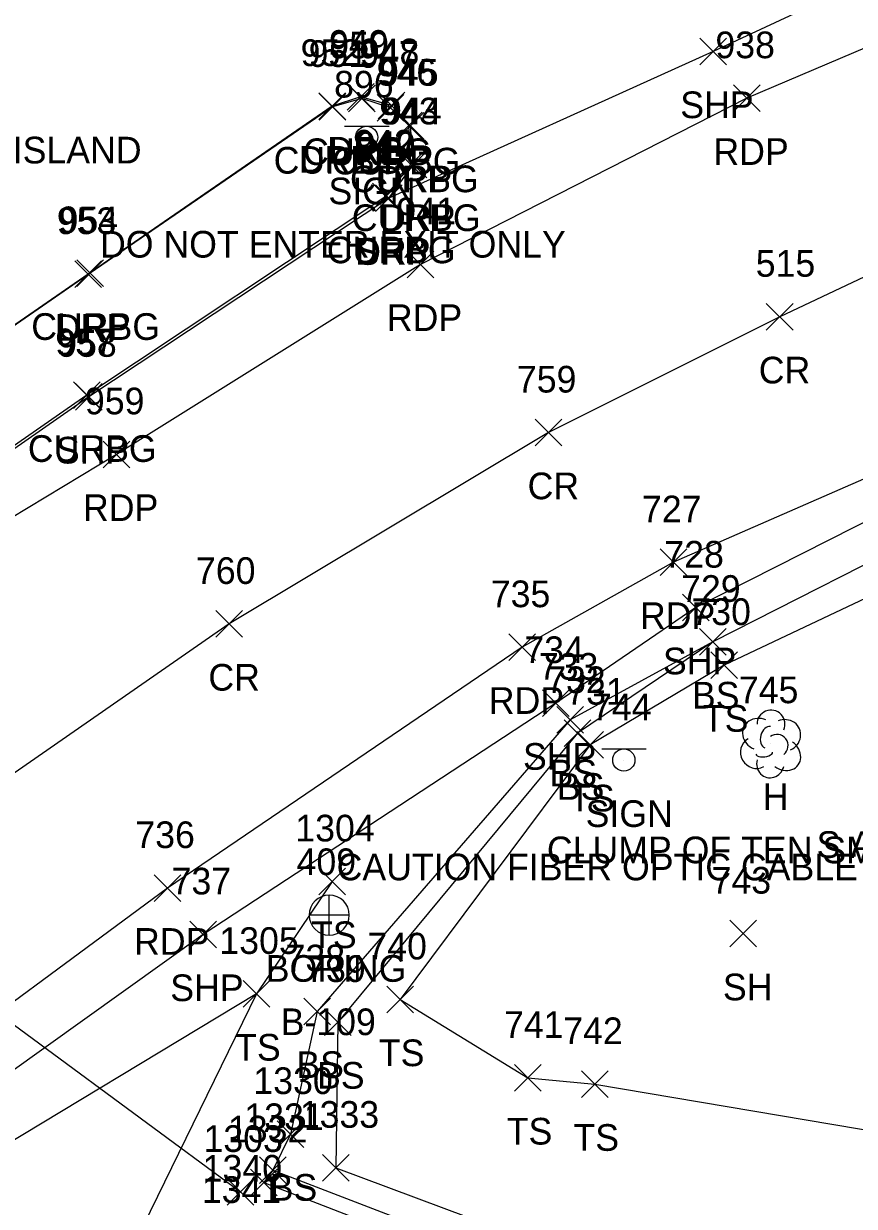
# Model space of a CAD drawing. Extents: x 1678863 to 1683592, y 407783 to 418211.
# Drawn here: x 1681447 to 1681509.2, y 417654.1 to 417742.8 of the extents above; entities that cross this region are included whole.
import ezdxf

# ---------------------------------------------------------------- set-up
doc = ezdxf.new("R2010")
doc.units = 0
for name, color, linetype in [('D_I', 7, 'Continuous'), ('D_TIC', 7, 'Continuous'), ('DCP', 7, 'Continuous'), ('G_A', 7, 'Continuous'), ('G_C', 7, 'Continuous'), ('G_I', 7, 'Continuous'), ('GA_P', 7, 'Continuous'), ('L_A', 7, 'Continuous'), ('L_C', 7, 'Continuous'), ('L_I', 7, 'Continuous'), ('L_TIC', 7, 'Continuous'), ('LAWE', 7, 'Continuous'), ('LELB', 7, 'Continuous'), ('LTD', 7, 'Continuous'), ('P_A', 7, 'Continuous'), ('P_I', 7, 'Continuous'), ('P_TIC', 7, 'Continuous'), ('PET', 7, 'Continuous'), ('PRC', 7, 'Continuous'), ('PSP', 7, 'Continuous'), ('R_A', 7, 'Continuous'), ('R_I', 7, 'Continuous'), ('R_TIC', 7, 'Continuous'), ('RC', 7, 'Continuous'), ('RDP', 7, 'Continuous'), ('S_A', 7, 'Continuous'), ('S_C', 7, 'Continuous'), ('S_I', 7, 'Continuous'), ('SSGN', 7, 'Continuous')]:
    doc.layers.add(name, color=color, linetype=linetype)

msp = doc.modelspace()

# ---------------------------------------------------------------- linework, layer by layer
at = {"layer": 'D_TIC'}
for points in [[(1681462.208, 417654.191), (1681464.208, 417656.191)], [(1681464.208, 417654.191), (1681462.208, 417656.191)]]:
    msp.add_lwpolyline(points, dxfattribs=at)
at = {"layer": 'DCP'}
msp.add_lwpolyline([(1681410.537, 417694.048), (1681463.208, 417655.191)], dxfattribs=at)
at = {"layer": 'GA_P'}
for p, q in [((1681469.862, 417675.949), (1681469.862, 417677.449)), ((1681469.862, 417675.949), (1681468.362, 417675.949)), ((1681471.362, 417675.949), (1681469.862, 417675.949)), ((1681469.862, 417674.449), (1681469.862, 417675.949))]:
    msp.add_line(p, q, dxfattribs=at)
for start, end in [(90, 180), (0, 90), (180, 270), (270, 0)]:
    msp.add_arc((1681469.862, 417675.949), 1.5, start, end, dxfattribs=at)
at = {"layer": 'L_TIC'}
for points in [[(1681497.612, 417695.436), (1681499.612, 417697.436)], [(1681499.612, 417695.436), (1681497.612, 417697.436)], [(1681497.612, 417695.436), (1681499.612, 417697.436)], [(1681499.612, 417695.436), (1681497.612, 417697.436)], [(1681498.463, 417693.698), (1681500.463, 417695.698)], [(1681500.463, 417693.698), (1681498.463, 417695.698)], [(1681486.934, 417689.599), (1681488.934, 417691.599)], [(1681488.934, 417689.599), (1681486.934, 417691.599)], [(1681487.485, 417688.592), (1681489.485, 417690.592)], [(1681489.485, 417688.592), (1681487.485, 417690.592)], [(1681488.432, 417687.721), (1681490.432, 417689.721)], [(1681490.432, 417687.721), (1681488.432, 417689.721)], [(1681469.09, 417677.472), (1681471.09, 417679.472)], [(1681471.09, 417677.472), (1681469.09, 417679.472)], [(1681499.888, 417673.56), (1681501.888, 417675.56)], [(1681501.888, 417673.56), (1681499.888, 417675.56)], [(1681463.397, 417669.039), (1681465.397, 417671.039)], [(1681465.397, 417669.039), (1681463.397, 417671.039)], [(1681463.397, 417669.039), (1681465.397, 417671.039)], [(1681465.397, 417669.039), (1681463.397, 417671.039)], [(1681474.17, 417668.623), (1681476.17, 417670.623)], [(1681476.17, 417668.623), (1681474.17, 417670.623)], [(1681467.953, 417667.732), (1681469.953, 417669.732)], [(1681469.953, 417667.732), (1681467.953, 417669.732)], [(1681469.503, 417666.933), (1681471.503, 417668.933)], [(1681471.503, 417666.933), (1681469.503, 417668.933)], [(1681483.759, 417662.746), (1681485.759, 417664.746)], [(1681485.759, 417662.746), (1681483.759, 417664.746)], [(1681488.763, 417662.275), (1681490.763, 417664.275)], [(1681490.763, 417662.275), (1681488.763, 417664.275)], [(1681465.954, 417658.533), (1681467.954, 417660.533)], [(1681467.954, 417658.533), (1681465.954, 417660.533)], [(1681464.623, 417655.828), (1681466.623, 417657.828)], [(1681466.623, 417655.828), (1681464.623, 417657.828)], [(1681464.623, 417655.828), (1681466.623, 417657.828)], [(1681466.623, 417655.828), (1681464.623, 417657.828)], [(1681469.344, 417656.004), (1681471.344, 417658.004)], [(1681471.344, 417656.004), (1681469.344, 417658.004)], [(1681463.959, 417654.904), (1681465.959, 417656.904)], [(1681465.959, 417654.904), (1681463.959, 417656.904)]]:
    msp.add_lwpolyline(points, dxfattribs=at)
at = {"layer": 'LAWE'}
msp.add_lwpolyline([(1681465.623, 417656.828), (1681522.565, 417634.934)], dxfattribs=at)
at = {"layer": 'LELB'}
for points in [[(1681796.833, 417719.616), (1681771.96, 417731.491), (1681738.506, 417735.403), (1681716.37, 417737.968), (1681689.688, 417738.096), (1681670.925, 417739.447), (1681641.281, 417738.268), (1681615.336, 417736.302), (1681587.601, 417729.487), (1681573.062, 417726.31), (1681546.229, 417716.694), (1681516.146, 417705.346), (1681498.612, 417696.436), (1681487.934, 417690.599), (1681468.953, 417668.732), (1681466.954, 417659.533), (1681465.623, 417656.828), (1681464.959, 417655.904), (1681522.098, 417633.749)], [(1681793.715, 417712.136), (1681770.201, 417723.236), (1681737.551, 417730.97), (1681716.307, 417734.368), (1681689.423, 417734.592), (1681671.356, 417734.92), (1681639.708, 417734.56), (1681615.595, 417730.025), (1681591.769, 417723.266), (1681573.975, 417724.484), (1681546.279, 417714.433), (1681517.5, 417703.223), (1681499.463, 417694.698), (1681489.432, 417688.721), (1681475.17, 417669.623), (1681484.759, 417663.746), (1681489.763, 417663.275), (1681519.549, 417658.248)], [(1681498.612, 417696.436), (1681488.485, 417689.592), (1681470.503, 417667.933), (1681470.344, 417657.004), (1681526.434, 417636.049)], [(1681470.09, 417678.472), (1681464.397, 417670.039), (1681442.503, 417656.839), (1681418.801, 417638.282), (1681396.246, 417609.841), (1681377.639, 417585.675), (1681362.846, 417559.022), (1681354.87, 417537.534), (1681350.306, 417518.503), (1681333.785, 417479.581), (1681327.155, 417445.093), (1681330.299, 417432.34), (1681342.899, 417438.303)], [(1681464.397, 417670.039), (1681453.253, 417647.234), (1681427.403, 417629.896), (1681402.014, 417605.305), (1681382.273, 417582.489), (1681366.307, 417557.237), (1681358.18, 417536.204), (1681350.306, 417518.503)]]:
    msp.add_lwpolyline(points, dxfattribs=at)
at = {"layer": 'LTD'}
msp.add_line((1681502.934, 417688.837), (1681502.934, 417688.837), dxfattribs=at)
msp.add_line((1681502.934, 417688.837), (1681502.934, 417688.837), dxfattribs=at)
msp.add_arc((1681502.981, 417690.271), 1.047, 335.52715, 180.95627, dxfattribs=at)
for centre, major_axis, ratio, start_param, end_param in [((1681502.142, 417689.503), (1.21, -0.512), 0.895232, 1.570796, 4.712389), ((1681503.975, 417689.42), (-1.141, -0.483), 0.949671, 1.570796, 4.712389), ((1681502.725, 417689.295), (-0.208, -0.792), 0.645439, 3.141593, 6.283185), ((1681503.434, 417688.67), (-0.5, 0.667), 0.989748, 3.141593, 6.283185), ((1681501.851, 417688.128), (0.584, -1.042), 0.959034, 3.141593, 6.283185), ((1681503.934, 417688.004), (-1.09, 0.792), 0.841452, 1.570796, 4.712389), ((1681502.934, 417687.337), (0.265, 1.061), 0.942809, 1.570796, 4.712389), ((1681502.476, 417688.087), (-0.625, -0.083), 0.423636, 0, 3.141593)]:
    msp.add_ellipse(centre, major_axis=major_axis, ratio=ratio, start_param=start_param, end_param=end_param, dxfattribs=at)
at = {"layer": 'P_TIC'}
for points in [[(1681497.642, 417739.703), (1681499.642, 417741.703)], [(1681499.642, 417739.703), (1681497.642, 417741.703)], [(1681500.176, 417736.197), (1681502.176, 417738.197)], [(1681502.176, 417736.197), (1681500.176, 417738.197)], [(1681473.319, 417728.706), (1681475.319, 417730.706)], [(1681475.319, 417728.706), (1681473.319, 417730.706)], [(1681475.693, 417723.741), (1681477.693, 417725.741)], [(1681477.693, 417723.741), (1681475.693, 417725.741)], [(1681502.631, 417719.812), (1681504.631, 417721.812)], [(1681504.631, 417719.812), (1681502.631, 417721.812)], [(1681450.829, 417713.809), (1681452.829, 417715.809)], [(1681452.829, 417713.809), (1681450.829, 417715.809)], [(1681485.299, 417711.13), (1681487.299, 417713.13)], [(1681487.299, 417711.13), (1681485.299, 417713.13)], [(1681452.914, 417709.496), (1681454.914, 417711.496)], [(1681454.914, 417709.496), (1681452.914, 417711.496)], [(1681494.671, 417701.4), (1681496.671, 417703.4)], [(1681496.671, 417701.4), (1681494.671, 417703.4)], [(1681496.346, 417698.003), (1681498.346, 417700.003)], [(1681498.346, 417698.003), (1681496.346, 417700.003)], [(1681461.366, 417696.778), (1681463.366, 417698.778)], [(1681463.366, 417696.778), (1681461.366, 417698.778)], [(1681483.336, 417695.036), (1681485.336, 417697.036)], [(1681485.336, 417695.036), (1681483.336, 417697.036)], [(1681485.853, 417690.845), (1681487.853, 417692.845)], [(1681487.853, 417690.845), (1681485.853, 417692.845)], [(1681456.741, 417676.974), (1681458.741, 417678.974)], [(1681458.741, 417676.974), (1681456.741, 417678.974)], [(1681459.406, 417673.499), (1681461.406, 417675.499)], [(1681461.406, 417673.499), (1681459.406, 417675.499)]]:
    msp.add_lwpolyline(points, dxfattribs=at)
at = {"layer": 'PET'}
for points in [[(1681690.633, 417744.781), (1681670.871, 417745.331), (1681641.84, 417743.059), (1681615.237, 417740.755), (1681586.041, 417734.442), (1681571.71, 417731.873), (1681544.313, 417723.634), (1681517.233, 417711.83), (1681495.671, 417702.4), (1681484.336, 417696.036), (1681457.741, 417677.974), (1681437.331, 417662.923), (1681415.268, 417643.118), (1681390.031, 417616.286), (1681370.504, 417590.975), (1681353.635, 417562.947), (1681343.43, 417542.938), (1681335.685, 417524.627), (1681321.925, 417483.7), (1681311.576, 417442.863), (1681297.797, 417389.402), (1681289.825, 417351.735), (1681280.092, 417307.991)], [(1681520.338, 417745.368), (1681501.176, 417737.197), (1681476.693, 417724.741), (1681453.914, 417710.496), (1681430.057, 417696.098), (1681417.867, 417695.436), (1681413.459, 417695.467), (1681411.019, 417695.944), (1681409.422, 417696.076), (1681405.574, 417697.774), (1681400.002, 417700.894), (1681394.828, 417704.459), (1681389.777, 417709.087), (1681385.112, 417714.707), (1681380.701, 417721.694), (1681378.616, 417726.817), (1681377.188, 417733.235), (1681376.548, 417737.617), (1681375.75, 417745.553)]]:
    msp.add_lwpolyline(points, dxfattribs=at)
at = {"layer": 'PRC'}
msp.add_lwpolyline([(1681689.279, 417758.117), (1681644.72, 417757.553), (1681604.93, 417753.075), (1681563.912, 417744.253), (1681526.244, 417731.472), (1681503.631, 417720.812), (1681486.299, 417712.13), (1681462.366, 417697.778), (1681439.985, 417682.257), (1681419.651, 417665.866), (1681392.788, 417639.129), (1681372.858, 417615.478), (1681356.035, 417592.077), (1681338.968, 417563.391), (1681323.959, 417530.562), (1681315.299, 417508.31), (1681305.397, 417475.77), (1681297.716, 417448.296), (1681287.902, 417409.617), (1681275.843, 417355.43), (1681267.02, 417318.478), (1681254.597, 417262.467)], dxfattribs=at)
at = {"layer": 'PSP'}
for points in [[(1681807.431, 417757.079), (1681770.663, 417766.633), (1681736.187, 417773.977), (1681713.276, 417776.612), (1681712.204, 417778.126), (1681688.033, 417779.985), (1681665.671, 417780.338), (1681646.847, 417779.273), (1681619.394, 417776.754), (1681597.001, 417771.867), (1681570.22, 417766.757), (1681550.356, 417761.294), (1681535.133, 417756.566), (1681519.658, 417750.5), (1681498.642, 417740.703), (1681474.319, 417729.706), (1681451.829, 417714.809), (1681430.731, 417700.076), (1681426.976, 417697.924), (1681424.473, 417696.859), (1681417.867, 417695.436)], [(1681517.233, 417711.83), (1681517.228, 417709.091), (1681497.346, 417699.003), (1681486.853, 417691.845), (1681460.406, 417674.499), (1681439.739, 417659.73), (1681417.721, 417640.763), (1681392.763, 417612.392)]]:
    msp.add_lwpolyline(points, dxfattribs=at)
at = {"layer": 'R_TIC'}
for points in [[(1681471.217, 417736.302), (1681473.217, 417738.302)], [(1681473.217, 417736.302), (1681471.217, 417738.302)], [(1681471.316, 417736.182), (1681473.316, 417738.182)], [(1681473.316, 417736.182), (1681471.316, 417738.182)], [(1681469.078, 417735.612), (1681471.078, 417737.612)], [(1681471.078, 417735.612), (1681469.078, 417737.612)], [(1681469.112, 417735.543), (1681471.112, 417737.543)], [(1681471.112, 417735.543), (1681469.112, 417737.543)], [(1681473.46, 417735.481), (1681475.46, 417737.481)], [(1681475.46, 417735.481), (1681473.46, 417737.481)], [(1681473.519, 417735.66), (1681475.519, 417737.66)], [(1681475.519, 417735.66), (1681473.519, 417737.66)], [(1681474.831, 417734.151), (1681476.831, 417736.151)], [(1681476.831, 417734.151), (1681474.831, 417736.151)], [(1681474.962, 417734.131), (1681476.962, 417736.131)], [(1681476.962, 417734.131), (1681474.962, 417736.131)], [(1681474.971, 417731.237), (1681476.971, 417733.237)], [(1681476.971, 417731.237), (1681474.971, 417733.237)], [(1681475.183, 417731.233), (1681477.183, 417733.233)], [(1681477.183, 417731.233), (1681475.183, 417733.233)], [(1681473.095, 417728.824), (1681475.095, 417730.824)], [(1681475.095, 417728.824), (1681473.095, 417730.824)], [(1681473.095, 417728.824), (1681475.095, 417730.824)], [(1681475.095, 417728.824), (1681473.095, 417730.824)], [(1681473.319, 417728.706), (1681475.319, 417730.706)], [(1681475.319, 417728.706), (1681473.319, 417730.706)], [(1681450.797, 417723.007), (1681452.797, 417725.007)], [(1681452.797, 417723.007), (1681450.797, 417725.007)], [(1681450.937, 417723.077), (1681452.937, 417725.077)], [(1681452.937, 417723.077), (1681450.937, 417725.077)], [(1681450.682, 417713.93), (1681452.682, 417715.93)], [(1681452.682, 417713.93), (1681450.682, 417715.93)]]:
    msp.add_lwpolyline(points, dxfattribs=at)
at = {"layer": 'RC'}
for points in [[(1681474.095, 417729.824), (1681475.971, 417732.237), (1681475.831, 417735.151), (1681474.46, 417736.481), (1681472.316, 417737.182), (1681470.112, 417736.543), (1681451.937, 417724.077), (1681424.94, 417705.413)], [(1681474.095, 417729.824), (1681451.682, 417714.93), (1681430.565, 417700.274), (1681426.925, 417698.034), (1681424.509, 417696.937), (1681417.861, 417695.539), (1681413.668, 417695.548), (1681411.19, 417695.937)]]:
    msp.add_lwpolyline(points, dxfattribs=at)
at = {"layer": 'RDP'}
msp.add_lwpolyline([(1681474.319, 417729.706), (1681476.183, 417732.233), (1681475.962, 417735.131), (1681474.519, 417736.66), (1681472.217, 417737.302), (1681470.078, 417736.612), (1681451.797, 417724.007), (1681425.226, 417705.658)], dxfattribs=at)
at = {"layer": 'SSGN'}
for p, q in [((1681471.015, 417735.101), (1681474.349, 417735.101)), ((1681472.662, 417734.268), (1681472.662, 417734.268)), ((1681490.298, 417688.411), (1681493.631, 417688.411)), ((1681491.945, 417687.577), (1681491.945, 417687.577))]:
    msp.add_line(p, q, dxfattribs=at)
for centre in [(1681472.662, 417734.268), (1681491.945, 417687.577)]:
    msp.add_circle(centre, 0.833, dxfattribs=at)

# ---------------------------------------------------------------- texts
at = {"layer": 'D_I'}
msp.add_text('1303', height=2, dxfattribs=at).set_placement((1681460.436, 417658.191))
at = {"layer": 'G_A'}
msp.add_text('BORING', height=2, dxfattribs=at).set_placement((1681465.098, 417670.949))
at = {"layer": 'G_C'}
msp.add_text('B-109', height=2, dxfattribs=at).set_placement((1681466.216, 417666.949))
at = {"layer": 'G_I'}
msp.add_text('409', height=2, dxfattribs=at).set_placement((1681467.413, 417678.949))
at = {"layer": 'L_A'}
for s, p in [('BS', (1681497.053, 417691.436)), ('BS', (1681497.053, 417691.436)), ('TS', (1681497.873, 417689.698)), ('BS', (1681486.375, 417685.599)), ('BS', (1681486.926, 417684.592)), ('TS', (1681487.841, 417683.721)), ('H', (1681502.367, 417683.837)), ('TS', (1681468.5, 417673.472)), ('SH', (1681499.376, 417669.56)), ('TS', (1681462.806, 417665.039)), ('TS', (1681462.806, 417665.039)), ('TS', (1681473.58, 417664.623)), ('BS', (1681467.394, 417663.732)), ('BS', (1681468.944, 417662.933)), ('TS', (1681483.169, 417658.746)), ('TS', (1681488.172, 417658.275)), ('BS', (1681465.395, 417654.533))]:
    msp.add_text(s, height=2, dxfattribs=at).set_placement(p)
at = {"layer": 'L_C'}
for s, p in [('PAD FOR GAS PUMP ISLAND', (1681418.64, 417732.308)), ('S APPLE', (1681506.401, 417680.238)), ('CLUMP OF TEN SMALL', (1681486.178, 417679.837))]:
    msp.add_text(s, height=2, dxfattribs=at).set_placement(p)
at = {"layer": 'L_I'}
for s, p in [('729', (1681496.241, 417699.436)), ('729', (1681496.241, 417699.436)), ('730', (1681497.014, 417697.698)), ('733', (1681485.572, 417693.599)), ('732', (1681486.123, 417692.592)), ('731', (1681487.636, 417691.721)), ('745', (1681500.572, 417691.837)), ('1304', (1681467.319, 417681.472)), ('743', (1681498.526, 417677.56)), ('1305', (1681461.625, 417673.039)), ('1305', (1681461.625, 417673.039)), ('740', (1681472.722, 417672.623)), ('738', (1681466.591, 417671.732)), ('739', (1681468.133, 417670.933)), ('741', (1681482.964, 417666.746)), ('742', (1681487.401, 417666.275)), ('1330', (1681464.175, 417662.533)), ('1331', (1681463.497, 417659.828)), ('1331', (1681463.497, 417659.828)), ('1333', (1681467.651, 417660.004)), ('1332', (1681462.266, 417658.904)), ('1340', (1681460.373, 417655.962)), ('1341', (1681460.308, 417654.369)), ('1341', (1681460.308, 417654.369))]:
    msp.add_text(s, height=2, dxfattribs=at).set_placement(p)
at = {"layer": 'P_A'}
for s, p in [('SHP', (1681496.177, 417735.703)), ('RDP', (1681498.664, 417732.197)), ('SHP', (1681471.854, 417724.706)), ('RDP', (1681474.181, 417719.741)), ('CR', (1681502.064, 417715.812)), ('SHP', (1681449.364, 417709.809)), ('CR', (1681484.732, 417707.13)), ('RDP', (1681451.402, 417705.496)), ('RDP', (1681493.16, 417697.4)), ('SHP', (1681494.881, 417694.003)), ('CR', (1681460.799, 417692.778)), ('RDP', (1681481.824, 417691.036)), ('SHP', (1681484.389, 417686.845)), ('RDP', (1681455.229, 417672.974)), ('SHP', (1681457.942, 417669.499))]:
    msp.add_text(s, height=2, dxfattribs=at).set_placement(p)
at = {"layer": 'P_I'}
for s, p in [('938', (1681498.813, 417740.197)), ('940', (1681471.87, 417732.706)), ('941', (1681474.898, 417727.741)), ('515', (1681501.836, 417723.812)), ('958', (1681449.467, 417717.809)), ('759', (1681483.929, 417715.13)), ('959', (1681451.544, 417713.496)), ('727', (1681493.309, 417705.4)), ('728', (1681494.984, 417702.003)), ('760', (1681459.87, 417700.778)), ('735', (1681481.974, 417699.036)), ('734', (1681484.491, 417694.845)), ('736', (1681455.323, 417680.974)), ('737', (1681458.044, 417677.499))]:
    msp.add_text(s, height=2, dxfattribs=at).set_placement(p)
at = {"layer": 'R_A'}
for s, p in [('CURBG', (1681467.899, 417732.182)), ('DRP', (1681469.705, 417732.302)), ('DRP', (1681472.007, 417731.66)), ('CURBG', (1681465.694, 417731.543)), ('DRP', (1681467.566, 417731.612)), ('CURBG', (1681470.043, 417731.481)), ('CURBG', (1681471.414, 417730.151)), ('DRP', (1681473.451, 417730.131)), ('CURBG', (1681471.554, 417727.237)), ('DRP', (1681473.671, 417727.233)), ('CURBG', (1681469.677, 417724.824)), ('CURBG', (1681469.677, 417724.824)), ('DRP', (1681471.807, 417724.706)), ('CURBG', (1681447.519, 417719.077)), ('DRP', (1681449.285, 417719.007)), ('CURBG', (1681447.265, 417709.93))]:
    msp.add_text(s, height=2, dxfattribs=at).set_placement(p)
at = {"layer": 'R_I'}
for s, p in [('952', (1681467.716, 417739.612)), ('949', (1681469.847, 417740.302)), ('950', (1681469.867, 417740.182)), ('948', (1681472.157, 417739.66)), ('951', (1681468.316, 417739.543)), ('947', (1681472.098, 417739.481)), ('946', (1681473.414, 417738.151)), ('945', (1681473.6, 417738.131)), ('943', (1681473.609, 417735.237)), ('944', (1681473.82, 417735.233)), ('942', (1681471.733, 417732.824)), ('942', (1681471.733, 417732.824)), ('940', (1681471.87, 417732.706)), ('953', (1681449.434, 417727.007)), ('954', (1681449.574, 417727.077)), ('957', (1681449.32, 417717.93))]:
    msp.add_text(s, height=2, dxfattribs=at).set_placement(p)
at = {"layer": 'S_A'}
for p in [(1681469.8, 417729.248), (1681489.083, 417682.557)]:
    msp.add_text('SIGN', height=2, dxfattribs=at).set_placement(p)
at = {"layer": 'S_C'}
for s, p in [('DO NOT ENTER EXIT ONLY', (1681452.674, 417725.248)), ('CAUTION FIBER OPTIC CABLE', (1681470.414, 417678.557))]:
    msp.add_text(s, height=2, dxfattribs=at).set_placement(p)
at = {"layer": 'S_I'}
for s, p in [('896', (1681470.225, 417737.248)), ('744', (1681489.563, 417690.557))]:
    msp.add_text(s, height=2, dxfattribs=at).set_placement(p)

doc.saveas('drawing.dxf')
